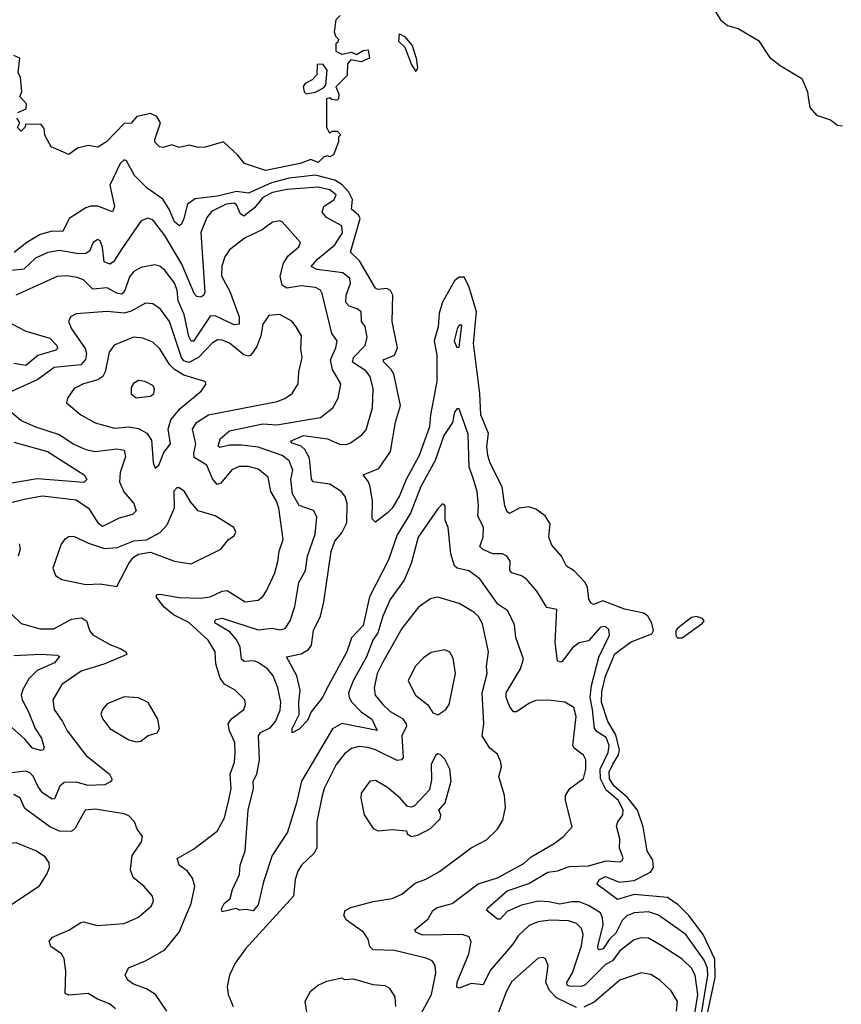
# Model space of a CAD drawing. Extents: x 1954678 to 2060275, y 904822 to 1016299.
# Tile 352 of 467: x 2002969 to 2006400, y 995934 to 1000046. Entities that reach past the tile are written whole.
import ezdxf

# ---------------------------------------------------------------- set-up
doc = ezdxf.new("R2010")
doc.units = 0

msp = doc.modelspace()

# ---------------------------------------------------------------- linework, layer by layer
at = {"layer": '0CON20XD'}
for points in [[(2005865.4, 1000095), (2005896.4, 1000045), (2005925, 1000020.9), (2005969.3, 1000009.3), (2006055, 999958.9), (2006099.7, 999889.7), (2006145, 999854), (2006235, 999800), (2006258.6, 999745), (2006261.7, 999721.7), (2006268.8, 999678.8), (2006297, 999647), (2006355, 999627.1), (2006385, 999605.8), (2006405, 999602.5)], [(2004307, 1000063), (2004290, 1000045), (2004282.5, 999995), (2004287.5, 999977.5), (2004300, 999965), (2004298.3, 999951.7), (2004290, 999945), (2004290, 999915), (2004315, 999902.5), (2004355, 999910), (2004375, 999900), (2004403, 999917), (2004425, 999920), (2004430, 999885), (2004395, 999870), (2004351.7, 999878.3), (2004338.3, 999861.7), (2004337, 999813), (2004290, 999765), (2004302.5, 999735), (2004300, 999715), (2004295, 999710), (2004273, 999713), (2004265, 999720), (2004250, 999715), (2004250, 999595), (2004263, 999573), (2004275, 999580), (2004295, 999580), (2004310, 999565), (2004300, 999555), (2004300, 999535), (2004279.3, 999480.7), (2004265, 999472.5), (2004255, 999477.5), (2004238.3, 999471.7), (2004215, 999450), (2004185, 999462.5), (2004140, 999445), (2003995, 999416), (2003907.5, 999445), (2003879.5, 999479.5), (2003820, 999535), (2003743, 999513), (2003715, 999512.5), (2003678.3, 999521.7), (2003635, 999512.5), (2003605, 999522.5), (2003568.3, 999511.7), (2003552.5, 999515), (2003533.9, 999533.9), (2003533.3, 999545), (2003557.5, 999615), (2003541.7, 999641.7), (2003515, 999653.8), (2003458.8, 999641.2), (2003435, 999613.8), (2003405, 999612.5), (2003331.2, 999535), (2003295, 999514), (2003255, 999520), (2003210.7, 999509.3), (2003175, 999482.5), (2003100, 999515), (2003073.6, 999563.6), (2003071.7, 999591.7), (2003058.3, 999608.3), (2002995, 999610), (2002990, 999595), (2002975, 999580), (2002960, 999595), (2002970, 999615), (2002957.5, 999635)], [(2004625, 999830), (2004605, 999860), (2004579.4, 999929.4), (2004551.9, 999955), (2004555, 999986.2), (2004576.2, 999975), (2004607.9, 999937.9), (2004624.2, 999885), (2004630, 999845), (2004625, 999830)], [(2002961.7, 999658.3), (2002996.7, 999673.3), (2002997.5, 999695), (2002970, 999725), (2002977.5, 999745), (2002972.5, 999805), (2002962.5, 999825), (2002970, 999885), (2002945, 999896.7)], [(2004165, 999736.7), (2004205, 999742.5), (2004238.3, 999761.7), (2004247, 999773), (2004252.5, 999835), (2004235, 999860), (2004211.7, 999858.3), (2004210, 999815), (2004190, 999795), (2004160.7, 999779.3), (2004153.6, 999766.4), (2004156.7, 999745), (2004165, 999736.7)], [(2005842.4, 995902.4), (2005873.9, 996045), (2005871.7, 996121.7), (2005823.3, 996225), (2005763.7, 996305), (2005719.5, 996349.5), (2005675, 996379.2), (2005535, 996391.8), (2005465, 996371.5), (2005380, 996435), (2005391.1, 996455), (2005415, 996467.1), (2005473, 996443), (2005535, 996450.2), (2005603.5, 996485), (2005615.6, 996505), (2005613.4, 996535), (2005588.9, 996575), (2005572.7, 996675), (2005549.5, 996745), (2005507.7, 996797.7), (2005452.2, 996845), (2005432.6, 996875), (2005430.4, 996905), (2005446.5, 996936.5), (2005469.6, 996975), (2005473.5, 996995), (2005458.7, 997058.7), (2005424.9, 997115), (2005398.6, 997195), (2005399.7, 997240.3), (2005415, 997304.5), (2005455, 997397.1), (2005522.9, 997447.1), (2005609, 997481), (2005616.4, 997495), (2005608.4, 997525), (2005591.9, 997555), (2005575, 997567.6), (2005494.3, 997584.3), (2005405, 997618.8), (2005365, 997603.2), (2005355, 997608.5), (2005345.8, 997625.8), (2005340.7, 997675), (2005330.6, 997695), (2005285, 997743.3), (2005253.2, 997763.2), (2005231.8, 997805), (2005191.2, 997851.2), (2005179.2, 997885), (2005185, 997940), (2005164.1, 997974.1), (2005125, 998001.2), (2005095, 998010.8), (2005055, 998006), (2005015, 997983.1), (2005005, 997990.5), (2004995.3, 998015), (2004984.3, 998095), (2004933.4, 998193.4), (2004924.2, 998225), (2004920.6, 998265), (2004927.5, 998317.5), (2004894.6, 998395), (2004890.9, 998485), (2004864, 998694), (2004876.3, 998825), (2004845, 998932.4), (2004825, 998970), (2004805, 998971.1), (2004784.3, 998955), (2004735, 998865.4), (2004720.4, 998819.6), (2004716.5, 998763.5), (2004700.3, 998705), (2004711.8, 998645), (2004711.2, 998535), (2004685.1, 998394.9), (2004680.7, 998345), (2004637.5, 998225), (2004582.5, 998125), (2004555, 998056.9), (2004525, 998005.8), (2004505, 997985.7), (2004455, 997946.7), (2004441.7, 997961.7), (2004442.5, 998035), (2004432.7, 998095), (2004425.4, 998115.4), (2004403.3, 998145), (2004469, 998171), (2004517, 998243), (2004538.6, 998365), (2004559.3, 998435), (2004531.9, 998565), (2004521, 998585), (2004489.3, 998615), (2004487.1, 998625), (2004535, 998644.7), (2004547.3, 998675), (2004524.8, 998785), (2004527.2, 998895), (2004517.5, 998915), (2004502.9, 998922.9), (2004465, 998918.4), (2004455, 998924.5), (2004388, 999038), (2004350, 999075), (2004391.1, 999215), (2004385, 999228.1), (2004354.7, 999255), (2004358.4, 999295), (2004343.2, 999325), (2004315.5, 999355.5), (2004285, 999375.6), (2004205, 999396), (2004095, 999383.4), (2004021.2, 999365), (2003925, 999321.7), (2003875, 999328.6), (2003795, 999309.1), (2003702.4, 999297.6), (2003670.5, 999275), (2003655, 999215.8), (2003645, 999191.2), (2003635, 999184.2), (2003615, 999201.5), (2003593.9, 999255), (2003566.3, 999296.3), (2003501.7, 999341.7), (2003448.6, 999395), (2003415, 999455.7), (2003405, 999460), (2003388.5, 999445), (2003346.2, 999355), (2003364.6, 999265.4), (2003356.2, 999243.8), (2003295, 999267.4), (2003265, 999267), (2003245, 999260), (2003175.8, 999215), (2003149.3, 999160.7), (2003105, 999163), (2003055, 999148.8), (2002998.4, 999115), (2002946.6, 999073.4)], [(2005806.3, 995835), (2005843.3, 996055), (2005841.1, 996085), (2005827.2, 996117.2), (2005750.3, 996225), (2005636.4, 996306.4), (2005595, 996319.8), (2005535, 996316.1), (2005505, 996303.2), (2005485, 996283.2), (2005458.9, 996231.1), (2005432, 996205), (2005406.2, 996165), (2005390.8, 996160.8), (2005384.2, 996164.2), (2005382.9, 996175), (2005406.1, 996265), (2005403.6, 996295), (2005394.7, 996315), (2005345, 996345.6), (2005305, 996361.2), (2005275, 996361.7), (2005225, 996351.6), (2005178.9, 996361.1), (2005135.5, 996364.5), (2005065, 996348), (2005005, 996320.7), (2004975, 996289.1), (2004965, 996288.5), (2004920.6, 996325), (2004922.2, 996335), (2005005, 996407.7), (2005095, 996438.6), (2005175, 996485.2), (2005215, 996491.3), (2005265, 996509), (2005345, 996512.2), (2005417.9, 996532.1), (2005475, 996528.5), (2005485.8, 996534.2), (2005489.6, 996545), (2005473.8, 996585), (2005475.4, 996625), (2005462.1, 996677.9), (2005466.7, 996695), (2005487.9, 996725), (2005489.7, 996745), (2005469.8, 996785), (2005418.5, 996828.5), (2005394.5, 996875), (2005392.7, 996915), (2005426.1, 996985), (2005430.5, 997015), (2005418.4, 997048.4), (2005381, 997071), (2005369.4, 997085), (2005360.6, 997165), (2005352.1, 997215), (2005356.6, 997265), (2005387, 997383), (2005432.1, 997475), (2005429.3, 997499.3), (2005415, 997510.9), (2005395, 997508.7), (2005345, 997452), (2005305, 997443.3), (2005277.1, 997422.9), (2005235, 997365.4), (2005225, 997362.3), (2005215, 997367.8), (2005204.8, 997445), (2005212.2, 997582.2), (2005170.5, 997590.5), (2005129.1, 997659.1), (2005085, 997709.5), (2005065, 997722.7), (2005023.8, 997735), (2005015.9, 997745.9), (2005017.1, 997785), (2005002.9, 997805), (2004984.7, 997814.7), (2004945, 997814.7), (2004903, 997833), (2004891.3, 997845), (2004904.7, 997885), (2004906, 997926), (2004882.8, 997972.8), (2004885.8, 998015.8), (2004879.7, 998075), (2004861.9, 998135), (2004846.7, 998176.7), (2004841.6, 998315), (2004805, 998420), (2004795, 998420), (2004785, 998406.2), (2004776.5, 998363.5), (2004740.7, 998309.3), (2004703.5, 998205), (2004645, 998096.4), (2004601.3, 997985), (2004545, 997894.6), (2004509.7, 997790.3), (2004430.6, 997635), (2004403.6, 997515), (2004355, 997464.5), (2004334.8, 997405.2), (2004250.5, 997249.5), (2004234, 997215), (2004186, 997155), (2004171.2, 997118.8), (2004136.8, 997083.2), (2004107.5, 997067.5), (2004107.5, 997085), (2004136.6, 997143.4), (2004134.5, 997195), (2004140.7, 997245), (2004127.1, 997305), (2004083.8, 997385), (2004145, 997397.6), (2004174.8, 997415.2), (2004187.2, 997432.8), (2004196.6, 997495), (2004225.9, 997554.1), (2004239.6, 997615), (2004270.4, 997825), (2004285, 997867.5), (2004315, 997902.3), (2004335.8, 997945), (2004336.5, 998025), (2004327.8, 998055), (2004311.1, 998075), (2004265, 998106.1), (2004194.2, 998115), (2004187.1, 998127.1), (2004178.9, 998215), (2004160.6, 998250.6), (2004144.8, 998264.8), (2004107.1, 998277.1), (2004100, 998285), (2004155, 998308.8), (2004255.1, 998295.1), (2004305, 998273.5), (2004335, 998271.5), (2004351.1, 998278.9), (2004398.2, 998311.8), (2004416.7, 998333.3), (2004443.1, 998425), (2004445.4, 998504.6), (2004432.8, 998555), (2004415, 998579.4), (2004358.7, 998615), (2004363.8, 998635), (2004412, 998685), (2004420.8, 998719.2), (2004411.2, 998765), (2004396.7, 998785), (2004395, 998825.5), (2004378.6, 998838.6), (2004345, 998849.6), (2004331.2, 998865), (2004333, 998895), (2004350.5, 998945), (2004347.5, 998965), (2004318.7, 998988.7), (2004212.1, 999002.1), (2004186.9, 999015), (2004212.3, 999045), (2004285.2, 999105), (2004317.5, 999155), (2004314.5, 999185), (2004249.8, 999219.8), (2004231.7, 999241.7), (2004239.2, 999265), (2004282.7, 999295), (2004291.1, 999315), (2004264.4, 999335), (2004215, 999345.8), (2004085, 999336.6), (2004025, 999323.5), (2003985, 999303.2), (2003949.7, 999260.3), (2003905, 999224.8), (2003891.3, 999235), (2003875, 999272.9), (2003865, 999280), (2003831.8, 999275), (2003770.5, 999245), (2003750.1, 999219.9), (2003725, 999156.7), (2003742.7, 998907.3), (2003738.2, 998895), (2003725, 998887.1), (2003709.4, 998889.4), (2003699.5, 998899.5), (2003645.7, 999025), (2003575, 999144.1), (2003525, 999209.5), (2003503.4, 999216.6), (2003475, 999204.4), (2003395, 999089.1), (2003360.9, 999035), (2003345, 999024.1), (2003322.5, 999035), (2003315, 999096.2), (2003305, 999122), (2003295, 999127.1), (2003275.8, 999115), (2003260.7, 999079.3), (2003245, 999069.7), (2003215, 999068.3), (2003135, 999081.9), (2003086, 999074), (2003035, 999050.3), (2002986.1, 999003.9), (2002923.6, 998996.4)], [(2005772, 995788), (2005800.5, 995975), (2005789.8, 996055), (2005775, 996083.9), (2005735, 996121.8), (2005648.6, 996178.6), (2005595, 996209.3), (2005565, 996211.8), (2005535, 996203.3), (2005475, 996157), (2005445.1, 996114.9), (2005415, 996099.1), (2005330.6, 996015), (2005315, 996007.4), (2005265, 996009.3), (2005255, 996013.9), (2005253.9, 996025), (2005277.4, 996065), (2005315, 996178), (2005321.9, 996225), (2005315, 996250), (2005295, 996270.7), (2005261.5, 996281.5), (2005185, 996284.8), (2005135, 996278.2), (2005097, 996263), (2005050.5, 996219.5), (2005026.7, 996183.3), (2004934.1, 996075), (2004905.3, 996014.7), (2004855, 996020.3), (2004805, 996000.6), (2004794.6, 996004.6), (2004795.7, 996025.7), (2004844.6, 996144.6), (2004854.6, 996194.6), (2004845.6, 996215), (2004816.7, 996225), (2004652.7, 996222.7), (2004622.9, 996235), (2004619.2, 996245), (2004675, 996290), (2004695, 996325.5), (2004712.6, 996337.4), (2004775, 996354.1), (2004883.6, 996436.4), (2004965, 996461.6), (2005075, 996522.2), (2005105, 996549.1), (2005201.4, 996605), (2005240, 996635), (2005275.7, 996675), (2005247.8, 996785), (2005247.8, 996805), (2005266.9, 996835), (2005323.3, 996876.7), (2005333.5, 996915), (2005333.1, 996955), (2005324, 996974), (2005285, 997003.6), (2005278.5, 997015), (2005293.2, 997135), (2005283.1, 997173.1), (2005245.9, 997195.9), (2005175.9, 997204.1), (2005125, 997202.7), (2005095, 997190), (2005044.5, 997154.5), (2005030.8, 997155), (2005015.9, 997175.9), (2005000, 997215), (2005000.8, 997235), (2005060.8, 997335), (2005072.5, 997375), (2005040.4, 997465), (2005035, 997518), (2005007.1, 997577.1), (2004965.4, 997605), (2004890.7, 997710.7), (2004845, 997743.4), (2004795.7, 997755), (2004785.3, 997765), (2004769.7, 997815), (2004758.1, 997925), (2004746.4, 997955), (2004745.7, 998015), (2004735, 998023.3), (2004715, 998003.3), (2004633.6, 997885), (2004604.6, 997775), (2004574.7, 997705), (2004516.2, 997623.8), (2004485.2, 997555), (2004465.2, 997485), (2004444, 997455), (2004417.7, 997385), (2004361.6, 997285), (2004342.9, 997235), (2004344.8, 997215), (2004355, 997196.2), (2004394.7, 997155), (2004439.7, 997125), (2004462.5, 997077.5), (2004315, 997106.5), (2004275, 997084.5), (2004145.4, 996865.4), (2004125.5, 996774.5), (2004087.7, 996652.3), (2004024.1, 996555), (2003987.5, 996445), (2003968.5, 996361.5), (2003965, 996348.6), (2003944.2, 996324.2), (2003915, 996330), (2003886.4, 996326.4), (2003873.6, 996333.6), (2003815, 996320), (2003812.1, 996332.1), (2003823.3, 996355), (2003847.5, 996375), (2003857.4, 996412.6), (2003886.5, 996475), (2003890, 996515), (2003910.8, 996575), (2003922.8, 996745), (2003946, 996835), (2003944.4, 996865.6), (2003958.9, 996895), (2003971.2, 996955), (2003967.1, 997055), (2003975, 997068.5), (2004015, 997088), (2004037.4, 997115), (2004057.5, 997162.5), (2004059.8, 997195), (2004047, 997255), (2004027.5, 997305), (2004003.8, 997335), (2003962.8, 997362.8), (2003945, 997368.1), (2003906.7, 997365), (2003895.4, 997375), (2003890.2, 997425), (2003875.7, 997455), (2003847.7, 997487.7), (2003786, 997525), (2003784.1, 997535), (2003789.8, 997540.2), (2003815, 997546.8), (2003965, 997498), (2004025, 997504.8), (2004055, 997496.9), (2004077.3, 997502.8), (2004099.1, 997535), (2004117.9, 997595), (2004134.8, 997695.2), (2004163.3, 997745), (2004171.1, 997805), (2004202.8, 997897.2), (2004209.7, 997969.7), (2004196.4, 997996.4), (2004136.6, 998016.6), (2004109, 998065), (2004102.1, 998125), (2004109.5, 998165), (2004095, 998203.2), (2004065.4, 998225), (2003965, 998260.3), (2003895, 998269), (2003845, 998268.8), (2003805, 998259.1), (2003797.8, 998265), (2003806.9, 998295), (2003845, 998329), (2003985, 998357.3), (2004043.5, 998353.5), (2004225.7, 998385), (2004276.5, 998425), (2004298.8, 998465), (2004309.6, 998525), (2004276.1, 998585), (2004267, 998625), (2004289.7, 998675), (2004295.3, 998705), (2004273.3, 998735), (2004232.8, 998902.8), (2004225, 998916.4), (2004205, 998927.4), (2004145, 998934), (2004085, 998923.9), (2004065, 998936.5), (2004056.7, 998975), (2004071.4, 999028.6), (2004090.6, 999059.4), (2004135, 999097.5), (2004141.4, 999115), (2004065, 999202), (2004055, 999205.8), (2004025, 999199.5), (2003981.9, 999168.1), (2003910.8, 999135), (2003846, 999084), (2003825.5, 999055), (2003813.6, 999016.4), (2003812.2, 998977.8), (2003823.2, 998953.2), (2003845.2, 998915.1), (2003885.2, 998805), (2003885.9, 998774.1), (2003865, 998771.6), (2003785, 998808.4), (2003765, 998807.5), (2003695, 998703.7), (2003685, 998702.9), (2003675, 998723.3), (2003656.6, 998815), (2003631.3, 998871.3), (2003626.6, 998916.6), (2003616, 998945), (2003575, 999000), (2003555, 999016.2), (2003532.4, 999022.4), (2003475, 999011.2), (2003445.7, 998994.3), (2003428, 998972), (2003408.3, 998915), (2003395, 998899.4), (2003375, 998903), (2003335, 998926.2), (2003275, 998920.3), (2003235, 998958.9), (2003209.4, 998969.4), (2003165, 998976.7), (2003125, 998972.9), (2002953.3, 998895)], [(2003583.5, 995905), (2003535.8, 995975), (2003498.1, 995998.1), (2003445, 996017.3), (2003421.1, 996035), (2003409.4, 996055), (2003423.7, 996086.3), (2003495, 996115.4), (2003575, 996160.9), (2003635, 996234.5), (2003685.8, 996355), (2003700, 996425), (2003690.5, 996460.5), (2003669.8, 996489.8), (2003635.3, 996515), (2003627, 996543), (2003695, 996580.8), (2003793.2, 996656.8), (2003825, 996712.5), (2003843.1, 996786.9), (2003851.7, 996835), (2003848.4, 996895), (2003866.5, 996945), (2003869.2, 996985), (2003867.2, 997027.2), (2003845.3, 997075), (2003840.4, 997105), (2003853.9, 997126.1), (2003905.5, 997165), (2003912.5, 997185), (2003908.9, 997205), (2003868.6, 997245), (2003825, 997270), (2003805.8, 997295), (2003788, 997355), (2003785.8, 997405.7), (2003756.8, 997455), (2003675, 997528), (2003610.8, 997560.8), (2003572.7, 997592.7), (2003538.8, 997635), (2003542.5, 997645), (2003554.1, 997645.9), (2003635, 997632.3), (2003725, 997630.3), (2003765, 997635.8), (2003815, 997659.3), (2003835, 997662.3), (2003911.2, 997615), (2003965, 997621.8), (2003985, 997637.1), (2004000.2, 997659.8), (2004035, 997736.2), (2004047.1, 997782.9), (2004053.3, 997826.7), (2004070, 997875), (2004051.6, 998005), (2004041.7, 998035), (2004017.4, 998075), (2004007.3, 998135), (2003965, 998168.2), (2003925, 998179.4), (2003885, 998180.3), (2003855, 998166.4), (2003809.3, 998110.7), (2003794.2, 998105), (2003775, 998127.5), (2003750.3, 998185), (2003697.4, 998217.4), (2003695.7, 998235), (2003705.2, 998275), (2003690.5, 998335), (2003707.2, 998362.8), (2003757.8, 998395), (2004045, 998450.6), (2004076.8, 998463.2), (2004106.9, 998485), (2004131.5, 998525), (2004134.6, 998575), (2004149.1, 998635), (2004142.9, 998672.9), (2004146.1, 998725), (2004123.3, 998763.3), (2004105, 998787.1), (2004055, 998814.4), (2004009.5, 998810.5), (2003985, 998773.8), (2003975.9, 998725), (2003959.6, 998680.4), (2003935, 998644), (2003925, 998640.5), (2003905, 998645.7), (2003845, 998694.8), (2003815, 998707.8), (2003795, 998708.1), (2003775, 998696.4), (2003715.3, 998635), (2003675, 998614.1), (2003655, 998621), (2003645.2, 998635), (2003595, 998785.5), (2003556.6, 998836.6), (2003525, 998859.1), (2003495, 998862.1), (2003435, 998829), (2003405, 998820.5), (2003335, 998826.5), (2003205, 998816.9), (2003181.2, 998805), (2003173.1, 998785), (2003185.5, 998755), (2003242.9, 998672.9), (2003248, 998652), (2003243.9, 998626.1), (2003225, 998603.8), (2003113.6, 998593.6), (2003045, 998543.5), (2002922.7, 998487.3)], [(2002899.4, 998795), (2002995, 998745.3), (2003094.5, 998715), (2003124.6, 998685), (2003127.2, 998672.8), (2003120, 998665), (2003045, 998642.6), (2002995, 998601.1), (2002945, 998610.5)], [(2004795, 998676.7), (2004805, 998677.5), (2004815, 998770), (2004805, 998770), (2004796.2, 998755), (2004783.8, 998705), (2004795, 998676.7)], [(2003535, 998173.3), (2003550, 998185), (2003571.7, 998238.3), (2003598.5, 998275), (2003589.1, 998335), (2003600.4, 998375), (2003638.6, 998421.4), (2003727.5, 998495), (2003747.5, 998525), (2003742.5, 998535), (2003655, 998561.8), (2003615, 998584.3), (2003595.2, 998605), (2003555, 998671.1), (2003525, 998698.5), (2003483.8, 998715), (2003445, 998719.6), (2003363.8, 998686.2), (2003342.3, 998657.8), (2003326.3, 998575), (2003316.2, 998555), (2003295, 998541.1), (2003235, 998525.3), (2003197.1, 998505), (2003169.2, 998465), (2003164.3, 998445), (2003224.4, 998395), (2003285, 998362.5), (2003365, 998339.5), (2003425, 998345.2), (2003465, 998339), (2003499.4, 998319.4), (2003520.1, 998290.1), (2003526.4, 998196.4), (2003535, 998173.3)], [(2003455, 998467.1), (2003515, 998474), (2003530, 998485), (2003532.5, 998505), (2003525, 998517.5), (2003493.3, 998535), (2003465, 998538.9), (2003445, 998525.7), (2003435, 998510), (2003435, 998483.3), (2003455, 998467.1)], [(2002924.6, 998415), (2002975, 998372.1), (2003035.7, 998345), (2003133.4, 998313.4), (2003195, 998272.9), (2003245, 998250.3), (2003285, 998242.2), (2003375, 998253.3), (2003405, 998247.9), (2003411.5, 998221.5), (2003388.1, 998155), (2003385.9, 998115), (2003404.4, 998074.4), (2003446.2, 998025), (2003456.2, 997995), (2003440.1, 997979.9), (2003385, 997963.5), (2003315, 997928.7), (2003299.8, 997939.8), (2003261.3, 998001.3), (2003205, 998038.5), (2003065, 998056.1), (2002995, 998043.7), (2002851.3, 998008.7)], [(2002945, 998281), (2003085, 998242.8), (2003238.9, 998145), (2003250, 998125), (2003236.9, 998113.1), (2003042.2, 998127.8), (2002745, 998077.7)], [(2003375, 997678.8), (2003425.5, 997774.5), (2003445, 997801.2), (2003465, 997813.8), (2003515, 997821.4), (2003615, 997783.8), (2003685, 997773.1), (2003808.8, 997835), (2003841.2, 997875), (2003865, 997890), (2003872, 997905), (2003863.8, 997925), (2003785, 997973.1), (2003714.2, 997994.2), (2003682, 998032), (2003658, 998075), (2003635, 998091.2), (2003625, 998091.2), (2003613.3, 998076.7), (2003613.8, 998006.2), (2003583.8, 997935), (2003555, 997903.3), (2003497.9, 997872.1), (2003445, 997867.5), (2003375, 997839.6), (2003325, 997836.2), (2003257.6, 997857.6), (2003195, 997887.5), (2003174.2, 997885.8), (2003156.7, 997875), (2003142.9, 997855), (2003107.5, 997755), (2003118.8, 997725), (2003145, 997707.5), (2003245, 997687.5), (2003305, 997690), (2003375, 997678.8)], [(2002966.8, 997856.8), (2002971.3, 997835), (2002962.9, 997805)], [(2004625, 995856.1), (2004689.2, 995975), (2004707.5, 996065), (2004704.5, 996095), (2004691.4, 996115), (2004666.7, 996126.7), (2004535, 996158.8), (2004445, 996160.9), (2004430.9, 996175), (2004423.7, 996205), (2004405, 996234.6), (2004333.5, 996285), (2004322.7, 996305), (2004328.6, 996325), (2004352.5, 996337.5), (2004445, 996363.1), (2004525, 996375.5), (2004565, 996393.5), (2004620.3, 996439.7), (2004665, 996455.5), (2004721.7, 996488.3), (2004855, 996586.4), (2004918.9, 996621.1), (2004964.5, 996665.5), (2004986.8, 996703.2), (2004997.5, 996755), (2004994.4, 996805), (2004970.6, 996885), (2004981.4, 996925), (2004978.1, 996945), (2004965, 996978.6), (2004933.1, 997003.1), (2004900, 997055), (2004907.5, 997105), (2004900.4, 997235), (2004921.6, 997315), (2004918.3, 997345), (2004927.1, 997405), (2004902.3, 997522.3), (2004885, 997552.7), (2004865, 997570.9), (2004805, 997607.3), (2004715, 997634.4), (2004685, 997626.5), (2004635, 997591.8), (2004565, 997502.5), (2004485, 997361.8), (2004461.9, 997315), (2004450, 997255), (2004454.1, 997225), (2004485, 997186.2), (2004516.6, 997156.6), (2004567.8, 997127.8), (2004583.3, 997105), (2004584, 997095), (2004564.4, 997055), (2004570.6, 996965), (2004563.1, 996955), (2004545, 996951.1), (2004455, 996996.6), (2004423.6, 997006.4), (2004385, 997010), (2004355, 997002.4), (2004325, 996979.3), (2004290.3, 996935), (2004241.1, 996835), (2004230.7, 996799.3), (2004210, 996695), (2004209.4, 996585), (2004196.9, 996563.1), (2004146.5, 996515), (2004130.1, 996489.9), (2004119.6, 996455), (2004112.2, 996385), (2003912.1, 996165), (2003868.9, 996105), (2003844.7, 996055), (2003836, 996006), (2003840, 995975), (2003860, 995925)], [(2002933.1, 997565), (2002975, 997523.6), (2003055, 997502.3), (2003112.2, 997502.2), (2003185, 997542), (2003227.3, 997547.3), (2003247.5, 997535), (2003262.6, 997492.6), (2003275, 997476.2), (2003345, 997435.9), (2003389.3, 997419.3), (2003412, 997405), (2003416.7, 997395), (2003325, 997355.7), (2003225.6, 997324.4), (2003145, 997269.6), (2003107.7, 997205), (2003112.7, 997165), (2003148.5, 997115), (2003167.2, 997075), (2003245, 996974.7), (2003344.5, 996895), (2003354.3, 996875), (2003352, 996865), (2003325, 996850.4), (2003255, 996846.8), (2003205, 996860.7), (2003155, 996859.7), (2003136.2, 996845), (2003115, 996792.2), (2003105, 996790.9), (2003065, 996817.2), (2003044.4, 996844.4), (2003025, 996886.2), (2003010.8, 996900.8), (2002995, 996906.8), (2002935, 996900.3)], [(2005735, 997464.1), (2005821.2, 997525), (2005826.9, 997535), (2005821.1, 997545), (2005795, 997552.9), (2005775, 997549.3), (2005716.9, 997505), (2005709.5, 997495), (2005709.2, 997475), (2005715, 997464.6), (2005735, 997464.1)], [(2002945, 997390.5), (2003055.6, 997395.6), (2003125, 997391.8), (2003135, 997385.8), (2003115, 997359.7), (2003042.5, 997327.5), (2003007.6, 997292.4), (2002981.7, 997248.3), (2002975.3, 997225), (2002979.4, 997205), (2003005, 997158.1), (2003033.3, 997085), (2003060.9, 997045), (2003071.4, 997005), (2003066, 996995), (2003056.8, 996993.2), (2003022.7, 997002.7), (2002991, 997041), (2002895.9, 997125.9)], [(2004715, 997142.5), (2004748.8, 997165), (2004763.1, 997185), (2004789.3, 997315), (2004778.8, 997378.8), (2004765, 997403.8), (2004745, 997414.2), (2004687.5, 997402.5), (2004655, 997380), (2004620.5, 997345), (2004591.1, 997285), (2004622.2, 997225), (2004673.6, 997183.6), (2004695, 997151.2), (2004715, 997142.5)], [(2003455, 997030), (2003475, 997032.5), (2003505, 997055.8), (2003543, 997067), (2003553.3, 997085), (2003546.2, 997125), (2003505, 997193.8), (2003465, 997214), (2003405, 997218), (2003335, 997188.8), (2003314.3, 997165), (2003308.6, 997145), (2003316, 997125), (2003345.6, 997085.6), (2003425, 997038), (2003455, 997030)], [(2004605, 996634.2), (2004635, 996641.4), (2004685, 996667.5), (2004725, 996707.5), (2004727.5, 996725), (2004719.2, 996745), (2004745.4, 996775), (2004770.8, 996865), (2004765.8, 996915), (2004745, 996956.7), (2004725, 996977.5), (2004715, 996980), (2004705, 996972.5), (2004687.1, 996935), (2004688.3, 996871.7), (2004680.7, 996829.3), (2004617.7, 996762.3), (2004605, 996756.7), (2004589.3, 996759.3), (2004557.5, 996795), (2004505, 996838.9), (2004455, 996868.9), (2004431.2, 996865), (2004395.6, 996815), (2004393.3, 996795), (2004407.5, 996725), (2004445, 996667.5), (2004465, 996657.5), (2004525, 996663.8), (2004585, 996657.5), (2004587.5, 996645), (2004605, 996634.2)], [(2003369.4, 995915), (2003344, 995935), (2003294.4, 995955), (2003255, 995978.1), (2003175, 995971.5), (2003159.1, 995979.1), (2003161.7, 996071.7), (2003155.4, 996125.4), (2003144.3, 996145), (2003099.2, 996175), (2003092.1, 996197.9), (2003105.7, 996214.3), (2003175, 996243.6), (2003225, 996275.6), (2003235, 996277.8), (2003292.7, 996262.7), (2003405, 996271.4), (2003465, 996297.1), (2003519.2, 996345), (2003528.6, 996365), (2003524.2, 996385), (2003489.2, 996425), (2003443.1, 996463.1), (2003432.2, 996495), (2003438.9, 996555), (2003477.6, 996612.4), (2003481.4, 996635), (2003460, 996665), (2003448, 996695), (2003425, 996720), (2003405, 996729.1), (2003285, 996748.4), (2003242.9, 996745), (2003200.6, 996669.4), (2003185, 996654.8), (2003135, 996656), (2003095.4, 996675), (2002991, 996751), (2002970.5, 996795), (2002945, 996810)], [(2002895, 996324), (2003051.2, 996428.8), (2003082.7, 996477.3), (2003093.1, 996505), (2003091.9, 996525), (2003075, 996550), (2003036.2, 996575), (2002955, 996608.6), (2002899.7, 996600.3), (2002810.6, 996529.4), (2002785, 996496.2), (2002765.6, 996455), (2002769.4, 996435), (2002791.5, 996395), (2002820.8, 996360.8), (2002865, 996326), (2002895, 996324)], [(2005295, 995919.5), (2005210.6, 995960.6), (2005181, 995991), (2005166.3, 996025), (2005176.2, 996095), (2005165, 996124), (2005155, 996129.2), (2005135, 996126.9), (2005025, 996028.5), (2005002, 995988), (2004935, 995812.5)], [(2004540, 995925), (2004536.9, 995965), (2004515, 996000), (2004495, 996010), (2004445, 996014.4), (2004365, 996038), (2004326.4, 996036.4), (2004315, 996042.5), (2004250.7, 996029.3), (2004216.4, 996013.6), (2004182.5, 995985), (2004160, 995945), (2004173.1, 995865)], [(2005711.4, 995905), (2005715.5, 995945), (2005689.9, 995989.9), (2005642.5, 996035), (2005605, 996058.2), (2005565, 996064.6), (2005475, 996033.8), (2005367.7, 995942.3), (2005325, 995921.6)]]:
    msp.add_lwpolyline(points, dxfattribs=at)

doc.saveas('drawing.dxf')
